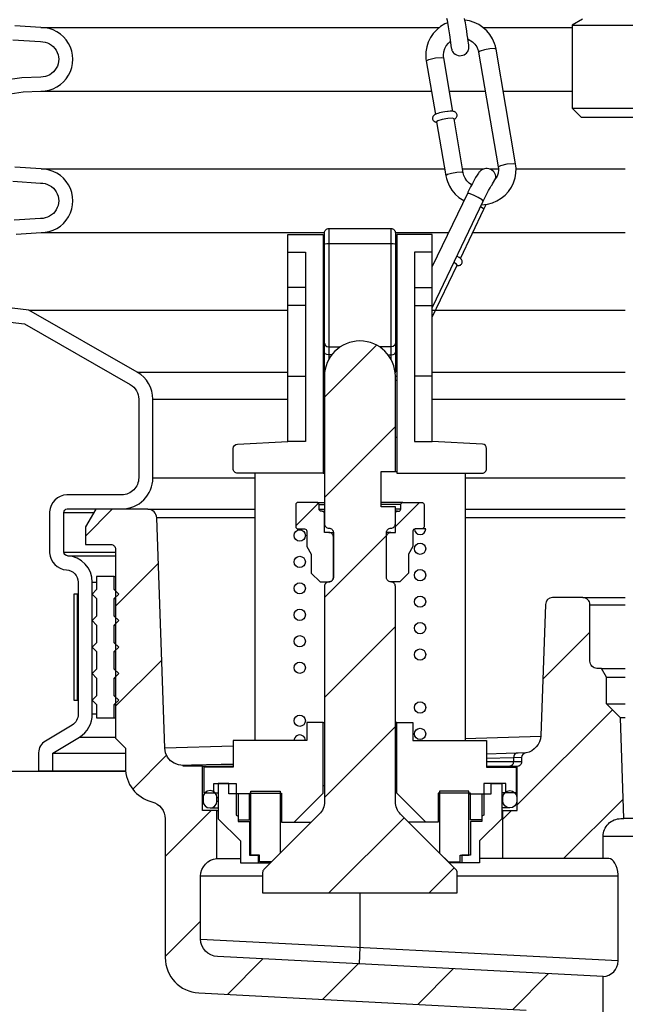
# Model space of a CAD drawing. Extents: x -169 to 7270, y -140 to 2984.
# Tile 596 of 656: x 6598.54 to 6602.82, y 967.06 to 974.02. Entities that reach past the tile are written whole.
import ezdxf

# ---------------------------------------------------------------- set-up
doc = ezdxf.new("R2010")
doc.units = 0
doc.header["$MEASUREMENT"] = 0
doc.header["$PDSIZE"] = 1
doc.layers.get('DEFPOINTS').update_dxf_attribs({"linetype": 'CONTINUOUS'})
for name, color, linetype in [('ADAPTOR', 3, 'CONTINUOUS'), ('DIM', 3, 'CONTINUOUS'), ('FRP-SUMP', 2, 'CONTINUOUS'), ('MULTI-PORT-SPILL-BUCKET', 1, 'CONTINUOUS'), ('MULTI-PORT-SPILL-BUCKET-HATCH', 7, 'CONTINUOUS'), ('MULTI-PORT-SPILL-BUCKET-SHROUD', 1, 'CONTINUOUS')]:
    doc.layers.add(name, color=color, linetype=linetype)
doc.styles.add('SIMPLEX', font='simplex')
doc.dimstyles.new('DIM64', dxfattribs={"dimscale": 64, "dimtxt": 0.09375, "dimasz": 0.09375, "dimexe": 0.0625, "dimexo": 0.0625, "dimgap": 0.046875, "dimtad": 1, "dimdec": 4, "dimzin": 3, "dimdsep": 46, "dimlunit": 4, "dimtxsty": 'SIMPLEX', "dimcen": 0, "dimclrd": 256, "dimclre": 256, "dimclrt": 256, "dimadec": 0, "dimazin": 0, "dimtfac": 1, "dimtdec": 4, "dimtmove": 0, "dimatfit": 3, "dimfxl": 1, "dimfrac": 2, "dimtolj": 1, "dimtzin": 0, "dimarcsym": 0})
pattern_1 = [(45, (-1233.02163, -220.5046), (-0.35355339, 0.35355339), [])]

# ---------------------------------------------------------------- blocks, each defined once
blk = doc.blocks.new('*D74')
at = {"layer": 'DEFPOINTS', "color": 0, "transparency": 16777216}
for p in [(7015.7004, 978.296), (6391.6943, 978.0147), (6391.6943, 700.5233)]:
    blk.add_point(p, dxfattribs=at)
at = {"layer": 'DIM', "lineweight": -2, "transparency": 16777216}
for p, q in [((7015.7004, 974.296), (7015.7004, 696.5233)), ((6391.6943, 974.0147), (6391.6943, 696.5233)), ((7009.7004, 700.5233), (6397.6943, 700.5233))]:
    blk.add_line(p, q, dxfattribs=at)
at = {"layer": 'DIM', "transparency": 16777216}
for points in [[(6397.6943, 701.5233), (6397.6943, 699.5233), (6391.6943, 700.5233)], [(7009.7004, 701.5233), (7009.7004, 699.5233), (7015.7004, 700.5233)]]:
    blk.add_solid(points, dxfattribs=at)
at = {"layer": 'DIM', "transparency": 16777216, "insert": (6703.6974, 708.0947), "char_height": 6, "attachment_point": 5, "style": 'SIMPLEX'}
blk.add_mtext('\\A1;52\'-0" (F.V. TANK SLAB)', dxfattribs=at)

msp = doc.modelspace()

# ---------------------------------------------------------------- hatches: boundary and pattern name
at = {"layer": 'MULTI-PORT-SPILL-BUCKET-HATCH', "linetype": 'Continuous'}
h = msp.add_hatch(dxfattribs=at)
h.set_pattern_fill('LINE', color=256, scale=4, angle=45, style=0)
h.set_pattern_definition(pattern_1)
edge = h.paths.add_edge_path()
edge.add_line((6600.69072, 971.50283), (6600.69072, 970.46059))
edge.add_arc((6600.72197, 970.46059), 0.03125, 180, 270.325228)
edge.add_arc((6600.72233, 970.39809), 0.03125, 0, 90.325228, ccw=False)
edge.add_line((6600.75358, 970.39809), (6600.75358, 970.07991))
edge.add_arc((6600.72233, 970.07991), 0.03125, 269.674772, 360, ccw=False)
edge.add_arc((6600.72197, 970.01741), 0.03125, 89.674772, 180)
edge.add_line((6600.69072, 970.01741), (6600.69072, 968.49499))
edge.add_arc((6600.56572, 968.49499), 0.125, -45.000035, 0, ccw=False)
edge.add_line((6600.65411, 968.40661), (6600.26309, 968.01559))
edge.add_arc((6600.28519, 967.99349), 0.03125, 134.999965, 180)
edge.add_line((6600.25394, 967.99349), (6600.25394, 967.84983))
edge.add_line((6600.25394, 967.84983), (6601.62821, 967.84983))
edge.add_line((6601.62821, 967.84983), (6601.62821, 967.99349))
edge.add_arc((6601.59696, 967.99349), 0.03125, 360, 405.000035)
edge.add_line((6601.61905, 968.01559), (6601.22803, 968.40661))
edge.add_arc((6601.31642, 968.49499), 0.125, 180, 225.000035, ccw=False)
edge.add_line((6601.19142, 968.49499), (6601.19142, 970.01741))
edge.add_arc((6601.16017, 970.01741), 0.03125, 0, 90.325228)
edge.add_arc((6601.15982, 970.07991), 0.03125, 180, 270.325228, ccw=False)
edge.add_line((6601.12857, 970.07991), (6601.12857, 970.39809))
edge.add_arc((6601.15982, 970.39809), 0.03125, 89.674772, 180, ccw=False)
edge.add_arc((6601.16017, 970.46059), 0.03125, 269.674772, 360)
edge.add_line((6601.19142, 970.46059), (6601.19142, 970.58026))
edge.add_line((6601.19142, 970.58026), (6601.09128, 970.58026))
edge.add_line((6601.09128, 970.58026), (6601.09128, 970.82954))
edge.add_line((6601.09128, 970.82954), (6601.19142, 970.82954))
edge.add_line((6601.19142, 970.82954), (6601.19142, 971.50283))
edge.add_arc((6600.94107, 971.50176), 0.25035, 0.244157, 179.755843)
h = msp.add_hatch(dxfattribs=at)
h.set_pattern_fill('LINE', color=256, scale=4, angle=45, style=0)
h.set_pattern_definition(pattern_1)
edge = h.paths.add_edge_path()
edge.add_line((6600.72233, 970.39809), (6600.69072, 970.39809))
edge.add_line((6600.69072, 970.39809), (6600.69072, 970.53267))
edge.add_arc((6600.6751, 970.53267), 0.01562, 0, 90)
edge.add_line((6600.6751, 970.5483), (6600.66799, 970.5483))
edge.add_arc((6600.66799, 970.56392), 0.01562, 180, 270, ccw=False)
edge.add_line((6600.65237, 970.56392), (6600.65237, 970.59553))
edge.add_arc((6600.63674, 970.59553), 0.01562, 0, 90)
edge.add_line((6600.63674, 970.61115), (6600.50393, 970.61115))
edge.add_arc((6600.50393, 970.59553), 0.01562, 90, 180)
edge.add_line((6600.48831, 970.59553), (6600.48831, 970.43928))
edge.add_arc((6600.50393, 970.43928), 0.01562, 180, 270)
edge.add_line((6600.50393, 970.42365), (6600.55045, 970.42365))
edge.add_arc((6600.55045, 970.40803), 0.01562, 0, 90, ccw=False)
edge.add_line((6600.56608, 970.40803), (6600.56608, 970.29901))
edge.add_line((6600.56608, 970.29901), (6600.59697, 970.24468))
edge.add_line((6600.59697, 970.24468), (6600.59697, 970.11151))
edge.add_line((6600.59697, 970.11151), (6600.65983, 970.04866))
edge.add_line((6600.65983, 970.04866), (6600.72233, 970.04866))
edge.add_arc((6600.72233, 970.07991), 0.03125, 270, 360)
edge.add_line((6600.75358, 970.07991), (6600.75358, 970.36684))
edge.add_arc((6600.72233, 970.36684), 0.03125, 0, 90)
h = msp.add_hatch(dxfattribs=at)
h.set_pattern_fill('LINE', color=256, scale=4, angle=45, style=0)
h.set_pattern_definition(pattern_1)
edge = h.paths.add_edge_path()
edge.add_line((6601.15982, 970.39809), (6601.19142, 970.39809))
edge.add_line((6601.19142, 970.39809), (6601.19142, 970.53267))
edge.add_arc((6601.20705, 970.53267), 0.01562, 90, 180, ccw=False)
edge.add_line((6601.20705, 970.5483), (6601.21415, 970.5483))
edge.add_arc((6601.21415, 970.56392), 0.01562, 270, 360)
edge.add_line((6601.22977, 970.56392), (6601.22977, 970.59553))
edge.add_arc((6601.2454, 970.59553), 0.01562, 90, 180, ccw=False)
edge.add_line((6601.2454, 970.61115), (6601.37821, 970.61115))
edge.add_arc((6601.37821, 970.59553), 0.01562, 0, 90, ccw=False)
edge.add_line((6601.39383, 970.59553), (6601.39383, 970.43928))
edge.add_arc((6601.37821, 970.43928), 0.01562, -90, 0, ccw=False)
edge.add_line((6601.37821, 970.42365), (6601.33169, 970.42365))
edge.add_arc((6601.33169, 970.40803), 0.01562, 90, 180)
edge.add_line((6601.31607, 970.40803), (6601.31607, 970.29901))
edge.add_line((6601.31607, 970.29901), (6601.28517, 970.24468))
edge.add_line((6601.28517, 970.24468), (6601.28517, 970.11151))
edge.add_line((6601.28517, 970.11151), (6601.22232, 970.04866))
edge.add_line((6601.22232, 970.04866), (6601.15982, 970.04866))
edge.add_arc((6601.15982, 970.07991), 0.03125, 180, 270, ccw=False)
edge.add_line((6601.12857, 970.07991), (6601.12857, 970.36684))
edge.add_arc((6601.15982, 970.36684), 0.03125, 90, 180, ccw=False)
h = msp.add_hatch(dxfattribs=at)
h.set_pattern_fill('LINE', color=256, scale=4, angle=45, style=0)
h.set_pattern_definition(pattern_1)
edge = h.paths.add_edge_path()
edge.add_arc((6602.7845, 967.00036), 0.125, 180, 270, ccw=False)
edge.add_line((6602.6595, 967.00036), (6602.6595, 967.25959))
edge.add_line((6602.6595, 967.25959), (6599.93465, 967.40025))
edge.add_arc((6599.94109, 967.52508), 0.125, 180, 267.044976, ccw=False)
edge.add_line((6599.81609, 967.52508), (6599.81609, 967.96879))
edge.add_arc((6599.94109, 967.96879), 0.125, 94.525391, 180, ccw=False)
edge.add_line((6599.93123, 968.0934), (6599.93115, 968.43256))
edge.add_line((6599.93115, 968.43256), (6599.82994, 968.43256))
edge.add_line((6599.82994, 968.43256), (6599.82994, 968.74577))
edge.add_line((6599.82994, 968.74577), (6599.69145, 968.74577))
edge.add_line((6599.69145, 968.74577), (6599.69145, 968.7511))
edge.add_line((6599.69145, 968.7511), (6599.69145, 968.75216))
edge.add_line((6599.69145, 968.75216), (6599.65842, 968.75536))
edge.add_line((6599.65842, 968.75536), (6599.62859, 968.76708))
edge.add_line((6599.62859, 968.76708), (6599.60196, 968.78519))
edge.add_line((6599.60196, 968.78519), (6599.58172, 968.81075))
edge.add_line((6599.58172, 968.81075), (6599.56787, 968.84058))
edge.add_line((6599.56787, 968.84058), (6599.56254, 968.87254))
edge.add_line((6599.56254, 968.87254), (6599.5061, 970.50181))
edge.add_arc((6599.44343, 970.49943), 0.06272, 2.173434, 90.189466)
edge.add_line((6599.44323, 970.56215), (6599.07569, 970.56215))
edge.add_line((6599.07569, 970.56215), (6599.00325, 970.4375))
edge.add_line((6599.00325, 970.4375), (6599.00325, 970.31286))
edge.add_line((6599.00325, 970.31286), (6599.18293, 970.31286))
edge.add_arc((6599.18258, 970.28126), 0.03161, -0.643124, 89.356876, ccw=False)
edge.add_line((6599.21418, 970.2809), (6599.21418, 968.94498))
edge.add_line((6599.21418, 968.94498), (6599.28449, 968.87467))
edge.add_line((6599.28449, 968.87467), (6599.28449, 968.73618))
edge.add_arc((6599.53378, 968.73618), 0.24929, 180, 255.438151)
edge.add_arc((6599.44107, 968.3739), 0.12467, -0.457939, 76.061689, ccw=False)
edge.add_line((6599.56574, 968.37291), (6599.56574, 967.39321))
edge.add_arc((6599.81574, 967.39321), 0.25, 180, 266.995515)
edge.add_line((6599.80264, 967.14356), (6602.11642, 967.02212))
edge.add_arc((6602.10331, 966.77246), 0.25, 1.999992, 86.995515, ccw=False)
edge.add_line((6602.35316, 966.78118), (6602.37403, 966.18349))
edge.add_arc((6602.49896, 966.18785), 0.125, 182, 270)
edge.add_line((6602.49896, 966.06285), (6602.6798, 966.06285))
edge.add_line((6602.6798, 966.06285), (6602.78265, 966.16572))
edge.add_line((6602.78265, 966.16572), (6602.80475, 966.87536))
h = msp.add_hatch(dxfattribs=at)
h.set_pattern_fill('LINE', color=256, scale=4, angle=45, style=0)
h.set_pattern_definition(pattern_1)
h.paths.add_polyline_path([(6602.78255, 969.08826), (6602.68295, 969.18786), (6602.68295, 969.37536), (6602.64686, 969.43786), (6602.61575, 969.43786, -0.4142352), (6602.56575, 969.48786), (6602.56575, 969.88786, 0.4142352), (6602.51575, 969.93786), (6602.30153, 969.93786, 0.4040555), (6602.25156, 969.88961), (6602.21951, 968.9717, -0.3783096), (6602.10267, 968.83703, 0.3026228), (6602.08345, 968.80819), (6602.08345, 968.77595, -0.4142136), (6602.0522, 968.7447), (6602.0522, 968.43256), (6601.951, 968.43256), (6601.95092, 968.0934), (6602.6595, 968.09379), (6602.6595, 968.25036, -0.4142136), (6602.7845, 968.37536), (6602.80475, 968.37536)])

# ---------------------------------------------------------------- linework, layer by layer
at = {"layer": 'ADAPTOR', "color": 7}
for p, q in [((6602.44075, 973.98435), (6607.44075, 973.98435)), ((6602.44075, 973.39781), (6607.44075, 973.39781))]:
    msp.add_line(p, q, dxfattribs=at)
at = {"layer": 'ADAPTOR', "linetype": 'Continuous'}
for points in [[(6602.51447, 974.02709), (6602.44075, 973.98435), (6602.44075, 973.39781), (6602.50325, 973.33531)], [(6602.50325, 973.33531), (6607.37825, 973.33531), (6607.44075, 973.39781), (6607.44075, 973.98435), (6607.36703, 974.02709)]]:
    msp.add_lwpolyline(points, dxfattribs=at)
at = {"layer": 'FRP-SUMP', "color": 7, "linetype": 'Continuous'}
msp.add_line((6596.94075, 968.71159), (6599.28571, 968.71159), dxfattribs=at)
at = {"layer": 'MULTI-PORT-SPILL-BUCKET', "color": 1, "linetype": 'Continuous'}
for p, q in [((6601.60684, 973.31919), (6601.60696, 973.31925)), ((6600.55649, 972.1303), (6600.43078, 972.1303)), ((6601.32565, 972.1303), (6601.45136, 972.1303)), ((6600.55649, 972.00353), (6600.43078, 972.00353)), ((6601.32565, 972.00353), (6601.45136, 972.00353)), ((6600.43078, 971.50389), (6600.55649, 971.50389)), ((6601.45136, 971.50389), (6601.32565, 971.50389)), ((6600.19854, 970.81782), (6600.19854, 968.92687)), ((6601.6836, 970.81782), (6601.6836, 968.92687))]:
    msp.add_line(p, q, dxfattribs=at)
at = {"layer": 'MULTI-PORT-SPILL-BUCKET', "linetype": 'Continuous'}
for p, q in [((6600.72197, 972.54791), (6600.72197, 971.62289)), ((6601.16017, 972.54791), (6601.16017, 971.62289)), ((6601.40621, 970.42365), (6601.37821, 970.42365)), ((6599.93115, 968.43256), (6599.93967, 968.43256)), ((6601.951, 968.43256), (6601.94248, 968.43256))]:
    msp.add_line(p, q, dxfattribs=at)
at = {"layer": 'MULTI-PORT-SPILL-BUCKET', "color": 7, "linetype": 'Continuous'}
for p, q in [((6600.69072, 972.38598), (6600.68113, 972.38598)), ((6601.20101, 972.38598), (6601.19142, 972.38598)), ((6600.69072, 972.35402), (6600.68113, 972.35402)), ((6601.20101, 972.35402), (6601.19142, 972.35402)), ((6600.68113, 972.02164), (6600.69072, 972.02164)), ((6600.68113, 971.98968), (6600.69072, 971.98968)), ((6601.19142, 972.02164), (6601.20101, 972.02164)), ((6601.19142, 971.98968), (6601.20101, 971.98968)), ((6600.69072, 971.87889), (6600.68113, 971.87889)), ((6601.20101, 971.87889), (6601.19142, 971.87889)), ((6600.68113, 971.62853), (6600.69072, 971.62853)), ((6601.19142, 971.62853), (6601.20101, 971.62853)), ((6600.68113, 971.50389), (6600.69073, 971.50389)), ((6601.19142, 971.50389), (6601.20101, 971.50389)), ((6600.68113, 971.47193), (6600.69072, 971.47193)), ((6601.20101, 971.47193), (6601.19142, 971.47193)), ((6600.68113, 971.07244), (6600.69072, 971.07244)), ((6601.19142, 971.07244), (6601.19888, 971.07244)), ((6601.19888, 971.07244), (6601.20101, 971.07244)), ((6600.68113, 970.81782), (6600.69072, 970.81782)), ((6601.19142, 970.82954), (6601.20101, 970.82954)), ((6600.63674, 970.61115), (6600.69072, 970.61115)), ((6600.65237, 970.59553), (6600.69072, 970.59553)), ((6601.2454, 970.61115), (6601.09128, 970.61115)), ((6601.22977, 970.59553), (6601.09128, 970.59553)), ((6599.44289, 970.56286), (6600.19854, 970.56286)), ((6600.19854, 970.50254), (6599.50535, 970.50254)), ((6600.65237, 970.56392), (6600.69072, 970.56392)), ((6600.6751, 970.5483), (6600.69072, 970.5483)), ((6601.22977, 970.56392), (6601.19142, 970.56392)), ((6601.20705, 970.5483), (6601.19142, 970.5483)), ((6601.6836, 970.56286), (6602.81575, 970.56224)), ((6602.81575, 970.50254), (6601.6836, 970.50254)), ((6600.72233, 970.39809), (6600.75358, 970.39809)), ((6601.15982, 970.39809), (6601.12857, 970.39809)), ((6599.20575, 970.08786), (6599.21425, 970.08786)), ((6599.20575, 969.93161), (6599.21425, 969.93161)), ((6602.51575, 969.93786), (6602.81575, 969.93786)), ((6602.56575, 969.88786), (6602.81575, 969.88786)), ((6599.20575, 969.74411), (6599.21425, 969.74411)), ((6599.20575, 969.55661), (6599.21425, 969.55661)), ((6602.64686, 969.43786), (6602.81575, 969.43786)), ((6599.20575, 969.36911), (6599.21425, 969.36911)), ((6602.68295, 969.37536), (6602.81575, 969.37536)), ((6599.20575, 969.18161), (6599.21425, 969.18161)), ((6602.68295, 969.18786), (6602.81575, 969.18786)), ((6599.20575, 969.08786), (6599.21425, 969.08786)), ((6600.68113, 969.05471), (6600.69072, 969.05471)), ((6601.20101, 969.05471), (6601.19142, 969.05471)), ((6602.81575, 969.08826), (6602.78255, 969.08826)), ((6601.6836, 968.94271), (6602.21907, 968.95957)), ((6599.56243, 968.87593), (6600.0462, 968.89116)), ((6602.11368, 968.83943), (6601.83594, 968.83032)), ((6599.82994, 968.74577), (6600.0462, 968.74577)), ((6599.90984, 968.55721), (6599.93967, 968.55721)), ((6600.68113, 968.60941), (6600.69072, 968.60941)), ((6601.20101, 968.60941), (6601.19142, 968.60941)), ((6601.97231, 968.55721), (6601.94248, 968.55721)), ((6599.93115, 968.52418), (6599.93967, 968.52418)), ((6599.93115, 968.49968), (6599.93967, 968.49968)), ((6601.951, 968.52418), (6601.94248, 968.52418)), ((6601.951, 968.49968), (6601.94248, 968.49968)), ((6599.88214, 968.45067), (6599.93967, 968.45067)), ((6602, 968.45067), (6601.94248, 968.45067)), ((6600.16019, 968.36651), (6600.17084, 968.36651)), ((6600.16019, 968.3548), (6600.17084, 968.3548)), ((6600.47553, 968.34947), (6600.59697, 968.34947)), ((6601.40662, 968.34947), (6601.28517, 968.34947)), ((6603.37272, 968.37536), (6602.80475, 968.37536)), ((6602.6595, 968.25036), (6603.37272, 968.25036)), ((6599.93123, 968.0934), (6600.09734, 968.0934)), ((6601.95092, 968.0934), (6601.78481, 968.0934)), ((6600.25394, 967.96915), (6599.81609, 967.96915)), ((6600.25394, 967.96915), (6599.81609, 967.96915)), ((6602.76513, 967.96915), (6601.62821, 967.96915)), ((6602.76513, 967.36909), (6599.81615, 967.52132))]:
    msp.add_line(p, q, dxfattribs=at)
at = {"layer": 'MULTI-PORT-SPILL-BUCKET', "color": 1, "linetype": 'Continuous'}
for points in [[(6601.55414, 973.99953), (6601.54133, 973.99341), (6601.51087, 973.97492), (6601.48337, 973.95232), (6601.4594, 973.92607), (6601.43943, 973.89671), (6601.42389, 973.86487), (6601.41308, 973.83113), (6601.40724, 973.79621), (6601.40645, 973.76093), (6601.40761, 973.74641), (6601.40964, 973.73191), (6601.47407, 973.35408)], [(6601.55371, 974.0348), (6601.55637, 974.01919), (6601.55901, 974.00361), (6601.56404, 973.97361), (6601.56887, 973.94436), (6601.57336, 973.91678), (6601.58626, 973.82356), (6601.58721, 973.81888), (6601.58953, 973.8115), (6601.59038, 973.80918), (6601.59145, 973.80657), (6601.59353, 973.80228), (6601.59614, 973.79779), (6601.60053, 973.79173), (6601.60568, 973.78618), (6601.61416, 973.7794), (6601.62372, 973.77415), (6601.63406, 973.77065), (6601.64484, 973.76899), (6601.6562, 973.76929), (6601.66732, 973.77164), (6601.67731, 973.77569), (6601.68644, 973.78139), (6601.69297, 973.78704), (6601.69866, 973.79352), (6601.70272, 973.79955), (6601.70604, 973.80599), (6601.70824, 973.81164), (6601.70986, 973.8174), (6601.71073, 973.82191), (6601.71125, 973.82619), (6601.71143, 973.82889), (6601.7115, 973.83126), (6601.71149, 973.83312), (6601.71145, 973.83469), (6601.71136, 973.83669), (6601.71124, 973.83838), (6601.7109, 973.84212), (6601.71048, 973.84577), (6601.70897, 973.8573), (6601.70678, 973.87251), (6601.70369, 973.89288), (6601.6999, 973.91708), (6601.69568, 973.9434), (6601.69101, 973.97199), (6601.68604, 974.00196), (6601.68091, 974.03247)], [(6601.79966, 972.71434), (6601.84209, 972.71899), (6601.87653, 972.72823), (6601.90931, 972.74222), (6601.93976, 972.76072), (6601.96726, 972.78331), (6601.99123, 972.80956), (6602.01121, 972.83892), (6602.02674, 972.87076), (6602.03756, 972.9045), (6602.04339, 972.93942), (6602.04419, 972.9747), (6602.04303, 972.98922), (6602.041, 973.00372), (6601.90262, 973.81516), (6601.89815, 973.8359), (6601.89197, 973.85603), (6601.87785, 973.88823), (6601.85924, 973.91824), (6601.83649, 973.94532), (6601.81012, 973.9689), (6601.7806, 973.98853), (6601.74858, 974.00382), (6601.71465, 974.01444), (6601.68307, 974.01961)], [(6601.59729, 973.37509), (6601.53286, 973.75292), (6601.53155, 973.76325), (6601.53114, 973.77357), (6601.53343, 973.7964), (6601.54001, 973.81858), (6601.55092, 973.83947), (6601.5657, 973.85797), (6601.57962, 973.87032)], [(6601.70471, 973.88615), (6601.73684, 973.86746), (6601.75329, 973.85096), (6601.76624, 973.83192), (6601.7743, 973.81378), (6601.7794, 973.79415), (6601.91778, 972.98271), (6601.91908, 972.97238), (6601.91949, 972.96206), (6601.91721, 972.93923), (6601.91063, 972.91706), (6601.90148, 972.90232)], [(6601.60696, 973.31925), (6601.61324, 973.32274), (6601.61916, 973.32776), (6601.62192, 973.33109), (6601.62431, 973.33502), (6601.62608, 973.33956), (6601.62703, 973.34447), (6601.62702, 973.3496), (6601.62603, 973.35466), (6601.62417, 973.35926), (6601.62153, 973.36339), (6601.6188, 973.36641), (6601.61578, 973.36893), (6601.61265, 973.37089), (6601.60953, 973.37238), (6601.60591, 973.37367), (6601.6024, 973.37455), (6601.59595, 973.37553), (6601.58922, 973.37596), (6601.57821, 973.37598), (6601.56553, 973.37509), (6601.56259, 973.37474), (6601.55956, 973.37435), (6601.5414, 973.37211), (6601.54115, 973.37209), (6601.54091, 973.37205), (6601.52773, 973.36992), (6601.51461, 973.36711), (6601.50235, 973.3641), (6601.49138, 973.361), (6601.48102, 973.35741), (6601.47198, 973.35325), (6601.46725, 973.3504), (6601.46267, 973.34662), (6601.45976, 973.34336), (6601.45718, 973.33943), (6601.45526, 973.335), (6601.45413, 973.33017), (6601.45393, 973.32504), (6601.45472, 973.31995), (6601.45646, 973.31517), (6601.45902, 973.31085), (6601.4617, 973.3077), (6601.46471, 973.30508), (6601.4678, 973.30303), (6601.47092, 973.30146), (6601.47446, 973.30013), (6601.47789, 973.2992), (6601.48345, 973.29823)], [(6601.73047, 972.85653), (6601.71379, 972.86817), (6601.69735, 972.88467), (6601.6844, 972.90371), (6601.67633, 972.92185), (6601.67124, 972.94148), (6601.60618, 973.32296), (6601.59441, 973.32655), (6601.56156, 973.32476), (6601.5216, 973.31777), (6601.49136, 973.30855), (6601.48296, 973.30195), (6601.54802, 972.92047), (6601.55249, 972.89973), (6601.55867, 972.87961), (6601.57278, 972.8474), (6601.5914, 972.81739), (6601.61414, 972.79031), (6601.64052, 972.76673), (6601.67519, 972.74426)], [(6601.45136, 971.98893), (6601.45519, 971.99699), (6601.81262, 972.74133), (6601.81931, 972.75512), (6601.82589, 972.76848), (6601.83828, 972.79294), (6601.85002, 972.81522), (6601.86049, 972.8342), (6601.86943, 972.84943), (6601.8742, 972.85703), (6601.87765, 972.86211), (6601.90148, 972.90232), (6601.90061, 972.91766), (6601.8986, 972.9262), (6601.89527, 972.9349), (6601.88984, 972.94433), (6601.88278, 972.95284), (6601.87375, 972.96041), (6601.86344, 972.96622), (6601.85191, 972.97009), (6601.83991, 972.97171), (6601.83033, 972.97136), (6601.82105, 972.96963), (6601.81338, 972.96708), (6601.80636, 972.96379), (6601.80056, 972.96026), (6601.79557, 972.95655), (6601.79108, 972.95263), (6601.78731, 972.94885), (6601.78227, 972.94311), (6601.77786, 972.93741), (6601.76837, 972.92359), (6601.7584, 972.90735), (6601.74747, 972.8882), (6601.73555, 972.86624), (6601.72225, 972.84062), (6601.70852, 972.81311), (6601.70424, 972.80434), (6601.69994, 972.79543), (6601.45136, 972.27777)], [(6601.65061, 972.33597), (6601.8173, 972.6831), (6601.82433, 972.69787), (6601.83124, 972.71263), (6601.83375, 972.71808)], [(6600.43078, 972.38065), (6600.55649, 972.38065), (6600.55649, 971.04154), (6600.43078, 971.04154)], [(6601.45136, 972.38065), (6601.32565, 972.38065), (6601.32565, 971.04154), (6601.45136, 971.04154)], [(6601.62681, 972.28575), (6601.63344, 972.28501), (6601.6377, 972.285), (6601.64231, 972.28561), (6601.64681, 972.28695), (6601.6513, 972.28915), (6601.65514, 972.29202), (6601.65845, 972.29561), (6601.66109, 972.29988), (6601.66288, 972.30453), (6601.66372, 972.30902), (6601.66375, 972.31368), (6601.66277, 972.31872), (6601.66123, 972.32314), (6601.65972, 972.32599), (6601.65803, 972.3285), (6601.65575, 972.33131), (6601.65341, 972.33374), (6601.64816, 972.33833), (6601.64215, 972.34274), (6601.6264, 972.35265)], [(6601.45136, 971.92105), (6601.62771, 972.2883), (6601.62331, 972.29524), (6601.60449, 972.3079)]]:
    msp.add_lwpolyline(points, dxfattribs=at)
at = {"layer": 'MULTI-PORT-SPILL-BUCKET', "color": 7, "linetype": 'Continuous'}
for points in [[(6601.90262, 973.81516), (6601.88989, 973.8188), (6601.85849, 973.81703), (6601.82042, 973.81054), (6601.79021, 973.8018), (6601.7794, 973.79415)], [(6601.40964, 973.73191), (6601.4281, 973.74229), (6601.47409, 973.75276), (6601.51526, 973.75665), (6601.53286, 973.75292)], [(6601.91777, 972.9828), (6601.93644, 972.99316), (6601.98223, 973.00356), (6602.02341, 973.00745), (6602.041, 973.00372)], [(6601.67122, 972.94157), (6601.65823, 972.94513), (6601.62677, 972.94331), (6601.5888, 972.93681), (6601.55874, 972.92809), (6601.54802, 972.92046)], [(6601.81262, 972.74133), (6601.80401, 972.75097), (6601.77716, 972.76725), (6601.74234, 972.78397), (6601.71285, 972.79474), (6601.69994, 972.79543)], [(6601.79388, 972.70229), (6601.81199, 972.69019), (6601.8173, 972.68311)], [(6601.45136, 972.0006), (6601.45519, 971.99698)], [(6602.08345, 968.80819), (6602.02528, 968.80629), (6601.83594, 968.80037)], [(6602.08345, 968.77595), (6602.02522, 968.77595), (6601.83594, 968.77641)], [(6600.0462, 968.75855), (6599.96097, 968.75855), (6599.75217, 968.75323), (6599.69145, 968.75216)], [(6600.94107, 967.84983), (6600.94088, 967.46702), (6600.93477, 967.34862)]]:
    msp.add_lwpolyline(points, dxfattribs=at)
at = {"layer": 'MULTI-PORT-SPILL-BUCKET', "color": 2, "linetype": 'Continuous'}
msp.add_lwpolyline([(6600.69191, 971.5263, -0.0671038), (6600.69072, 971.53479), (6600.69072, 972.51666, -0.4142136), (6600.72197, 972.54791), (6601.16017, 972.54791, -0.4142136), (6601.19142, 972.51666), (6601.19142, 971.53479, -0.0707604), (6601.19023, 971.5263)], format="xyb", dxfattribs=at)
at = {"layer": 'MULTI-PORT-SPILL-BUCKET', "color": 1, "linetype": 'Continuous'}
for points in [[(6600.43078, 972.5053), (6600.68113, 972.5053), (6600.68113, 970.81782), (6600.07745, 970.81782, -0.4142136), (6600.0462, 970.84907), (6600.0462, 970.99115, -0.3984842), (6600.07576, 971.02235), (6600.43078, 971.04154)], [(6601.45136, 972.5053), (6601.20101, 972.5053), (6601.20101, 970.81782), (6601.80469, 970.81782, 0.4142136), (6601.83594, 970.84907), (6601.83594, 970.99115, 0.3984842), (6601.80638, 971.02235), (6601.45136, 971.04154)]]:
    msp.add_lwpolyline(points, format="xyb", close=True, dxfattribs=at)
at = {"layer": 'MULTI-PORT-SPILL-BUCKET', "color": 2, "linetype": 'Continuous'}
for points in [[(6600.69072, 972.43605), (6600.69498, 972.43818), (6600.7067, 972.44031), (6600.72197, 972.44138), (6601.16017, 972.44138), (6601.17544, 972.44031), (6601.18716, 972.43818), (6601.19142, 972.43605)], [(6600.69072, 971.73613), (6600.69498, 971.72335), (6600.7067, 971.71376), (6600.72197, 971.71057), (6600.80151, 971.71057)], [(6601.19142, 971.73613), (6601.18716, 971.72335), (6601.17544, 971.71376), (6601.16017, 971.71057), (6601.08063, 971.71057)], [(6600.74292, 971.65517), (6600.72197, 971.65517), (6600.7067, 971.6573), (6600.69498, 971.66156), (6600.69072, 971.66795)], [(6601.13922, 971.65517), (6601.16017, 971.65517), (6601.17544, 971.6573), (6601.18716, 971.66156), (6601.19142, 971.66795)]]:
    msp.add_lwpolyline(points, dxfattribs=at)
at = {"layer": 'MULTI-PORT-SPILL-BUCKET', "linetype": 'Continuous'}
msp.add_lwpolyline([(6600.69072, 971.50283), (6600.69072, 970.46059, 0.4158771), (6600.72215, 970.42934, -0.4158771), (6600.75358, 970.39809), (6600.75358, 970.07991, -0.4158771), (6600.72215, 970.04866, 0.4158771), (6600.69072, 970.01741), (6600.69072, 968.49499, -0.1989125), (6600.65411, 968.40661), (6600.26309, 968.01559, 0.1989125), (6600.25394, 967.99349), (6600.25394, 967.84983), (6601.62821, 967.84983), (6601.62821, 967.99349, 0.1989125), (6601.61905, 968.01559), (6601.22803, 968.40661, -0.1989125), (6601.19142, 968.49499), (6601.19142, 970.01741, 0.4158771), (6601.16, 970.04866, -0.4158771), (6601.12857, 970.07991), (6601.12857, 970.39809, -0.4158771), (6601.16, 970.42934, 0.4158771), (6601.19142, 970.46059), (6601.19142, 970.58026), (6601.09128, 970.58026), (6601.09128, 970.82954), (6601.19142, 970.82954), (6601.19142, 971.50283, 0.9957477)], format="xyb", close=True, dxfattribs=at)
at = {"layer": 'MULTI-PORT-SPILL-BUCKET', "color": 2}
for points in [[(6600.72233, 970.39809), (6600.69072, 970.39809), (6600.69072, 970.53267, 0.4142136), (6600.6751, 970.5483), (6600.66799, 970.5483, -0.4142136), (6600.65237, 970.56392), (6600.65237, 970.59553, 0.4142136), (6600.63674, 970.61115), (6600.50393, 970.61115, 0.4142136), (6600.48831, 970.59553), (6600.48831, 970.43928, 0.4142136), (6600.50393, 970.42365), (6600.55045, 970.42365, -0.4142136), (6600.56608, 970.40803), (6600.56608, 970.29901), (6600.59697, 970.24468), (6600.59697, 970.11151), (6600.65983, 970.04866), (6600.72233, 970.04866, 0.4142136), (6600.75358, 970.07991), (6600.75358, 970.36684, 0.4142136)], [(6601.15982, 970.39809), (6601.19142, 970.39809), (6601.19142, 970.53267, -0.4142136), (6601.20705, 970.5483), (6601.21415, 970.5483, 0.4142136), (6601.22977, 970.56392), (6601.22977, 970.59553, -0.4142136), (6601.2454, 970.61115), (6601.37821, 970.61115, -0.4142136), (6601.39383, 970.59553), (6601.39383, 970.43928, -0.4142136), (6601.37821, 970.42365), (6601.33169, 970.42365, 0.4142136), (6601.31607, 970.40803), (6601.31607, 970.29901), (6601.28517, 970.24468), (6601.28517, 970.11151), (6601.22232, 970.04866), (6601.15982, 970.04866, -0.4142136), (6601.12857, 970.07991), (6601.12857, 970.36684, -0.4142136)]]:
    msp.add_lwpolyline(points, format="xyb", close=True, dxfattribs=at)
at = {"layer": 'MULTI-PORT-SPILL-BUCKET', "linetype": 'Continuous'}
for points in [[(6602.6595, 967.00036), (6602.6595, 967.25959), (6599.93465, 967.40025, -0.399187), (6599.81609, 967.52508), (6599.81609, 967.96879, -0.3912647), (6599.93123, 968.0934), (6599.93115, 968.43256), (6599.82994, 968.43256), (6599.82994, 968.74577), (6599.69145, 968.74577), (6599.69145, 968.7511), (6599.69145, 968.75216), (6599.65842, 968.75536), (6599.62859, 968.76708), (6599.60196, 968.78519), (6599.58172, 968.81075), (6599.56787, 968.84058), (6599.56254, 968.87254), (6599.5061, 970.50181, 0.4041076), (6599.44323, 970.56215), (6599.07569, 970.56215), (6599.00325, 970.4375), (6599.00325, 970.31286), (6599.18293, 970.31286, -0.4142136), (6599.21418, 970.2809), (6599.21418, 968.94498), (6599.28449, 968.87467), (6599.28449, 968.73618, 0.3415877), (6599.4711, 968.4949, -0.3468657), (6599.56574, 968.37291), (6599.56574, 967.39321, 0.3989369), (6599.80264, 967.14356), (6602.11642, 967.02212, -0.3888562)], [(6602.6595, 968.09379), (6602.6595, 968.25036, -0.4142136), (6602.7845, 968.37536), (6602.80475, 968.37536), (6602.78255, 969.08826), (6602.68295, 969.18786), (6602.68295, 969.37536), (6602.64686, 969.43786), (6602.61575, 969.43786, -0.4142352), (6602.56575, 969.48786), (6602.56575, 969.88786, 0.4142352), (6602.51575, 969.93786), (6602.30153, 969.93786, 0.4040555), (6602.25156, 969.88961), (6602.2191, 968.95996, -0.3254985), (6602.116, 968.8395), (6602.11368, 968.83943, 0.4046463), (6602.08345, 968.80819), (6602.08345, 968.77595, -0.4142136), (6602.0522, 968.7447), (6601.83594, 968.7447)], [(6602.6595, 967.25959, 0.397007), (6602.76513, 967.36909), (6602.76513, 967.96915), (6602.76513, 967.98087), (6602.76299, 968.00217), (6602.75873, 968.02241), (6602.75128, 968.04266), (6602.74275, 968.0597), (6602.73317, 968.07462), (6602.72251, 968.08527), (6602.71079, 968.09166), (6602.69908, 968.09379), (6602.6595, 968.09379), (6601.95092, 968.0934), (6601.951, 968.43256), (6602.0522, 968.43256), (6602.0522, 968.7447)]]:
    msp.add_lwpolyline(points, format="xyb", dxfattribs=at)
at = {"layer": 'MULTI-PORT-SPILL-BUCKET', "color": 2, "linetype": 'Continuous'}
for points in [[(6599.20575, 969.36911), (6599.237, 969.40036), (6599.20575, 969.43161), (6599.20575, 969.55661), (6599.237, 969.58786), (6599.20575, 969.61911), (6599.20575, 969.74411), (6599.237, 969.77536), (6599.20575, 969.80661), (6599.20575, 969.93161), (6599.237, 969.96286), (6599.20575, 969.99411), (6599.20575, 970.08786), (6599.08075, 970.08786), (6599.08075, 969.99411), (6599.0495, 969.96286), (6599.08075, 969.93161), (6599.08075, 969.80661), (6599.0495, 969.77536), (6599.08075, 969.74411), (6599.08075, 969.61911), (6599.0495, 969.58786), (6599.08075, 969.55661), (6599.08075, 969.43161), (6599.0495, 969.40036), (6599.08075, 969.36911), (6599.08075, 969.24411), (6599.0495, 969.21286), (6599.08075, 969.18161), (6599.08075, 969.08786), (6599.20575, 969.08786), (6599.20575, 969.18161), (6599.237, 969.21286), (6599.20575, 969.24411)], [(6600.37858, 968.13214), (6600.31573, 968.06929), (6600.23263, 968.06929), (6600.23263, 968.11723), (6600.17084, 968.11723), (6600.17084, 968.56999), (6600.37858, 968.56999), (6600.37858, 968.13214)], [(6601.50356, 968.13214), (6601.56642, 968.06929), (6601.64951, 968.06929), (6601.64951, 968.11723), (6601.7113, 968.11723), (6601.7113, 968.56999), (6601.50356, 968.56999), (6601.50356, 968.13214)]]:
    msp.add_lwpolyline(points, close=True, dxfattribs=at)
at = {"layer": 'MULTI-PORT-SPILL-BUCKET', "color": 1, "linetype": 'Continuous'}
for points in [[(6600.08029, 968.36651), (6600.16019, 968.36651), (6600.16019, 968.55508), (6600.3871, 968.55508), (6600.3871, 968.34947), (6600.47553, 968.34947), (6600.68113, 968.55614), (6600.68113, 969.05471), (6600.56608, 969.05471), (6600.56608, 968.92687), (6600.0462, 968.92687), (6600.0462, 968.73938), (6600.0462, 968.73938), (6599.8374, 968.73938), (6599.8374, 968.55721), (6599.90984, 968.55721), (6599.90984, 968.62432), (6600.06644, 968.62432), (6600.06644, 968.39954), (6600.08029, 968.39208)], [(6601.80185, 968.36651), (6601.72195, 968.36651), (6601.72195, 968.55508), (6601.49504, 968.55508), (6601.49504, 968.34947), (6601.40662, 968.34947), (6601.20101, 968.55614), (6601.20101, 969.05471), (6601.31607, 969.05471), (6601.31607, 968.92687), (6601.83594, 968.92687), (6601.83594, 968.73938), (6601.83594, 968.73938), (6602.04475, 968.73938), (6602.04475, 968.55721), (6601.97231, 968.55721), (6601.97231, 968.62432), (6601.8157, 968.62432), (6601.8157, 968.39954), (6601.80185, 968.39208)]]:
    msp.add_lwpolyline(points, close=True, dxfattribs=at)
at = {"layer": 'MULTI-PORT-SPILL-BUCKET', "color": 7, "linetype": 'Continuous'}
msp.add_lwpolyline([(6602.05783, 968.83759), (6602.05551, 968.83752, 0.4046463), (6602.02528, 968.80629), (6602.02522, 968.77595, -0.4142136), (6601.99397, 968.7447)], format="xyb", dxfattribs=at)
at = {"layer": 'MULTI-PORT-SPILL-BUCKET', "linetype": 'Continuous'}
for points in [[(6600.17084, 968.54975), (6600.01424, 968.54975), (6600.01424, 968.62432), (6599.93967, 968.62432), (6599.93967, 968.37504), (6600.09734, 968.21737), (6600.09734, 968.06183), (6600.30933, 968.06183)], [(6601.7113, 968.54975), (6601.8679, 968.54975), (6601.8679, 968.62432), (6601.94248, 968.62432), (6601.94248, 968.37504), (6601.78481, 968.21737), (6601.78481, 968.06183), (6601.57281, 968.06183)], [(6600.08029, 968.54975), (6600.08029, 968.3548), (6600.16019, 968.3548), (6600.16019, 968.11723), (6600.22198, 968.11723), (6600.22198, 968.06183)], [(6601.80185, 968.54975), (6601.80185, 968.3548), (6601.72195, 968.3548), (6601.72195, 968.11723), (6601.66017, 968.11723), (6601.66017, 968.06183)]]:
    msp.add_lwpolyline(points, dxfattribs=at)
at = {"layer": 'MULTI-PORT-SPILL-BUCKET', "color": 7, "linetype": 'Continuous'}
for points in [[(6599.93115, 968.49968), (6599.93115, 968.52418, 1), (6599.83314, 968.52418), (6599.83314, 968.49968, 1)], [(6601.951, 968.49968), (6601.951, 968.52418, -1), (6602.04901, 968.52418), (6602.04901, 968.49968, -1)]]:
    msp.add_lwpolyline(points, format="xyb", close=True, dxfattribs=at)
for centre in [(6600.51629, 970.37691), (6601.36625, 970.28359), (6600.51629, 970.18995), (6601.36625, 970.09635), (6600.51629, 970.00349), (6601.36625, 969.90922), (6600.51629, 969.81592), (6601.36625, 969.72215), (6600.51629, 969.62898), (6601.36625, 969.53505), (6600.51629, 969.44192), (6601.36625, 969.161), (6600.51629, 969.0675), (6601.36625, 968.97439)]:
    msp.add_circle(centre, 0.03996, dxfattribs=at)
for centre, start, end in [((6601.36625, 970.42381), 181.596041, 359.773332), ((6600.51629, 968.92743), 359.20471, 180.79529)]:
    msp.add_arc(centre, 0.03996, start, end, dxfattribs=at)
at = {"layer": 'MULTI-PORT-SPILL-BUCKET-SHROUD', "color": 7, "linetype": 'Continuous'}
for p, q in [((6598.68828, 973.96816), (6601.50265, 973.96816)), ((6601.81094, 973.96816), (6602.44075, 973.96816)), ((6598.68828, 973.51816), (6601.44609, 973.51816)), ((6601.57289, 973.51816), (6601.82646, 973.51816)), ((6601.95327, 973.51816), (6602.44075, 973.51816)), ((6598.68829, 972.96816), (6601.53988, 972.96816)), ((6601.66669, 972.96816), (6601.81663, 972.96816)), ((6601.85766, 972.96816), (6601.91925, 972.96816)), ((6602.04404, 972.96816), (6602.81575, 972.96816)), ((6598.68829, 972.51816), (6600.69076, 972.51816)), ((6601.19139, 972.51816), (6601.5668, 972.51816)), ((6601.7381, 972.51816), (6602.81575, 972.51816)), ((6598.60214, 971.97082), (6600.43078, 971.97082)), ((6601.45136, 971.97082), (6602.81575, 971.97082)), ((6599.36846, 971.5306), (6600.43078, 971.5306)), ((6601.45136, 971.5306), (6602.81575, 971.5306)), ((6599.47825, 971.34092), (6600.43078, 971.34092)), ((6601.45136, 971.34092), (6602.81575, 971.34092)), ((6599.47825, 970.78379), (6600.19854, 970.78379)), ((6601.6836, 970.78379), (6602.81575, 970.78379)), ((6598.84887, 970.54004), (6599.06224, 970.54004)), ((6598.84887, 970.25879), (6599.21425, 970.25879)), ((6598.87516, 970.23374), (6599.21425, 970.23374)), ((6599.05075, 970.04662), (6599.08075, 970.04662)), ((6599.20575, 969.99411), (6599.21423, 969.99411)), ((6599.20575, 969.80661), (6599.21425, 969.80661)), ((6599.20575, 969.61911), (6599.21425, 969.61911)), ((6599.20575, 969.43161), (6599.21425, 969.43161)), ((6598.95077, 969.21286), (6598.94575, 969.21286)), ((6599.20575, 969.24411), (6599.21425, 969.24411)), ((6599.05075, 969.11522), (6599.08075, 969.11522)), ((6598.95931, 968.95066), (6599.21425, 968.95066)), ((6598.77075, 968.83817), (6599.28449, 968.83817)), ((6598.77075, 968.71286), (6599.28559, 968.71286))]:
    msp.add_line(p, q, dxfattribs=at)
at = {"layer": 'MULTI-PORT-SPILL-BUCKET-SHROUD', "color": 1, "linetype": 'Continuous'}
for points in [[(6598.43894, 973.49544), (6598.56283, 973.51273), (6598.68828, 973.51816, 1.0000007), (6598.68828, 973.96816), (6598.50272, 973.98034)], [(6598.4886, 973.88105), (6598.68548, 973.86813, -1.0187717), (6598.68643, 973.61818), (6598.55374, 973.61243), (6598.41971, 973.59372)], [(6598.51183, 972.50711), (6598.68829, 972.51816, 1.0000007), (6598.68829, 972.96816), (6598.50272, 972.98034)], [(6598.48861, 972.88105), (6598.68549, 972.86813, -1.0221364), (6598.68561, 972.61819), (6598.49848, 972.60647)], [(6598.77075, 968.83817), (6598.95931, 968.95066, 0.2641245), (6599.05075, 969.11522), (6599.05075, 970.04662, 0.3957054), (6598.87516, 970.23374, -0.3636484), (6598.84887, 970.25879), (6598.84887, 970.54004, -0.3507712), (6598.87387, 970.56504), (6599.2595, 970.56504, 0.4142136), (6599.47825, 970.78379), (6599.47825, 971.34092, 0.2685301), (6599.36846, 971.5306), (6598.60214, 971.97082), (6598.48529, 971.98291)], [(6598.47023, 971.88394), (6598.57074, 971.87354), (6599.31865, 971.44389, -0.2685301), (6599.37825, 971.34092), (6599.37825, 970.78379, -0.4142136), (6599.2595, 970.66504), (6598.87034, 970.66504, 0.384095), (6598.74887, 970.54358), (6598.74887, 970.25521, 0.3805779), (6598.86881, 970.13394, -0.3957054), (6598.95075, 970.04662), (6598.95075, 969.11467, -0.2641245), (6598.9076, 969.03626), (6598.71952, 968.92405, 0.2641245), (6598.67075, 968.84172), (6598.67075, 968.71286), (6598.77075, 968.71286), (6598.77075, 968.83817)]]:
    msp.add_lwpolyline(points, format="xyb", dxfattribs=at)
at = {"layer": 'MULTI-PORT-SPILL-BUCKET-SHROUD', "color": 7, "linetype": 'Continuous'}
msp.add_lwpolyline([(6598.94575, 969.96286), (6598.92075, 969.96286), (6598.92075, 969.21286), (6598.94575, 969.21286), (6598.94575, 969.96286), (6598.947, 969.96286), (6598.95077, 969.96286)], dxfattribs=at)

# ---------------------------------------------------------------- dimensions: what is measured, and where the dimension line sits
at = {"layer": 'DIM'}
dim = msp.add_linear_dim(base=(6391.69428, 700.52328), p1=(7015.70045, 978.29596), p2=(6391.69428, 978.01471), angle=180, text='<> (F.V. TANK SLAB)', dimstyle='DIM64', dxfattribs=at)
dim.commit()
dim.dimension.update_dxf_attribs({"geometry": '*D74', "text_midpoint": (6703.69736, 708.09471)})

doc.saveas('drawing.dxf')
